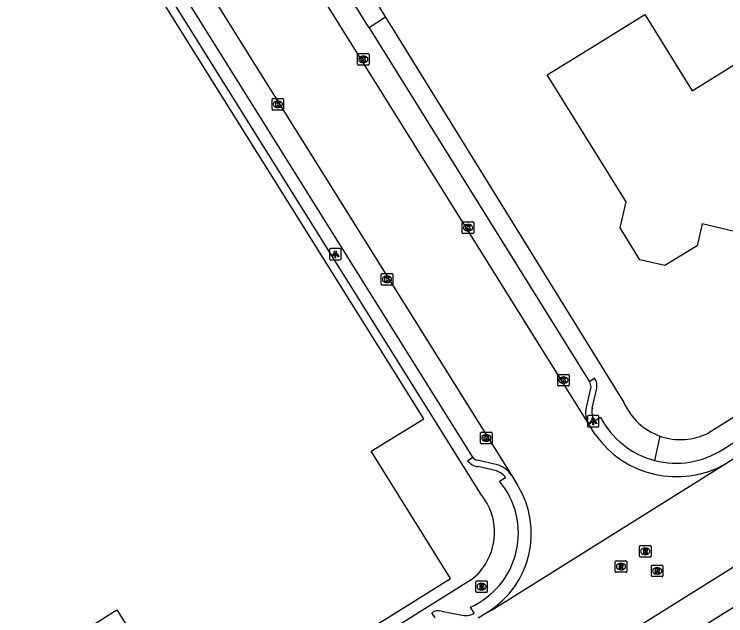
# Model space of a CAD drawing. Extents: x 158461 to 159795, y 387220 to 388672.
# Drawn here: x 158794.5 to 158856, y 387656.7 to 387708.7 of the extents above; entities that cross this region are included whole.
import ezdxf

# ---------------------------------------------------------------- set-up
doc = ezdxf.new("R2010")
doc.units = 0
for name, color, linetype in [('IMGEO_Brandkraan', 7, 'Continuous'), ('IMGEO_Kolk', 7, 'Continuous'), ('IMGEO_Lichtpunt', 7, 'Continuous'), ('IMGEO_Pand', 7, 'Continuous'), ('IMGEO_Rijbaan_lokaal_gesloten', 7, 'Continuous'), ('IMGEO_Rioolput', 7, 'Continuous'), ('IMGEO_Voetpad_open', 7, 'Continuous')]:
    doc.layers.add(name, color=color, linetype=linetype)

msp = doc.modelspace()

# ---------------------------------------------------------------- linework, layer by layer
at = {"layer": 'IMGEO_Brandkraan'}
for p, q in [((158834.405, 387658.76), (158834.405, 387659.612)), ((158834.48, 387659.686), (158835.332, 387659.686)), ((158835.406, 387659.612), (158835.406, 387658.76)), ((158834.893, 387659.466), (158834.918, 387659.466)), ((158835.332, 387658.686), (158834.48, 387658.686)), ((158834.916, 387658.906), (158834.891, 387658.906))]:
    msp.add_line(p, q, dxfattribs=at)
for points in [[(158834.405, 387658.76), (158834.405, 387659.612)], [(158834.48, 387659.686), (158835.332, 387659.686)], [(158835.406, 387659.612), (158835.406, 387658.76)], [(158834.753, 387659.386), (158834.753, 387658.986), (158834.966, 387658.986)], [(158834.984, 387659.386), (158834.753, 387659.386)], [(158834.932, 387659.305), (158834.878, 387659.305), (158834.878, 387659.229)], [(158834.878, 387659.229), (158834.931, 387659.229)], [(158834.94, 387659.153), (158834.878, 387659.153), (158834.878, 387659.072)], [(158834.878, 387659.072), (158834.94, 387659.072)], [(158835.332, 387658.686), (158834.48, 387658.686)]]:
    msp.add_lwpolyline(points, dxfattribs=at)
for centre, radius, start, end in [((158834.482, 387659.61), 0.0765, 91.55205, 178.44795), ((158834.482, 387659.61), 0.0765, 91.55205, 178.44795), ((158835.33, 387659.61), 0.0765, 1.55205, 88.44795), ((158835.33, 387659.61), 0.0765, 1.55205, 88.44795), ((158834.933, 387659.267), 0.0379, 267.82845, 90.93552), ((158834.941, 387659.112), 0.0404, 269.87594, 90.50774), ((158834.972, 387659.237), 0.251, 268.66757, 293.53466), ((158834.988, 387659.241), 0.145, 59.4692, 91.53667), ((158835.013, 387659.288), 0.0922, 285.51372, 58.15012), ((158835.018, 387659.096), 0.105, 301.31148, 78.98903), ((158834.482, 387658.762), 0.0765, 181.55205, 268.44795), ((158834.482, 387658.762), 0.0765, 181.55205, 268.44795), ((158835.33, 387658.762), 0.0765, 271.55205, 358.44795), ((158835.33, 387658.762), 0.0765, 271.55205, 358.44795)]:
    msp.add_arc(centre, radius, start, end, dxfattribs=at)
for centre, major_axis, ratio, start_param, end_param in [((158834.892, 387659.186), (-0.387, 0.002), 0.722429, 4.712389, 7.853982), ((158834.917, 387659.186), (-0.39, 0.002), 0.717154, 1.570796, 4.712389)]:
    msp.add_ellipse(centre, major_axis=major_axis, ratio=ratio, start_param=start_param, end_param=end_param, dxfattribs=at)
at = {"layer": 'IMGEO_Kolk'}
for p, q in [((158824.176, 387704.388), (158824.176, 387705.24)), ((158824.251, 387705.314), (158825.103, 387705.314)), ((158824.664, 387705.094), (158824.689, 387705.094)), ((158825.177, 387705.24), (158825.177, 387704.388)), ((158824.687, 387704.534), (158824.662, 387704.534)), ((158825.103, 387704.314), (158824.251, 387704.314)), ((158816.857, 387701.426), (158817.709, 387701.426)), ((158816.782, 387700.5), (158816.782, 387701.352)), ((158817.27, 387701.206), (158817.295, 387701.206)), ((158817.783, 387701.352), (158817.783, 387700.5)), ((158817.709, 387700.426), (158816.857, 387700.426)), ((158817.293, 387700.646), (158817.268, 387700.646)), ((158833.239, 387689.815), (158833.239, 387690.667)), ((158833.314, 387690.741), (158834.166, 387690.741)), ((158833.727, 387690.521), (158833.752, 387690.521)), ((158834.24, 387690.667), (158834.24, 387689.815)), ((158834.166, 387689.741), (158833.314, 387689.741)), ((158833.75, 387689.961), (158833.725, 387689.961)), ((158826.227, 387685.349), (158826.227, 387686.201)), ((158826.302, 387686.275), (158827.154, 387686.275)), ((158826.715, 387686.055), (158826.74, 387686.055)), ((158827.228, 387686.201), (158827.228, 387685.349)), ((158826.738, 387685.495), (158826.713, 387685.495)), ((158827.154, 387685.275), (158826.302, 387685.275)), ((158841.493, 387676.626), (158841.493, 387677.478)), ((158841.568, 387677.552), (158842.42, 387677.552)), ((158842.494, 387677.478), (158842.494, 387676.626)), ((158842.004, 387676.772), (158841.979, 387676.772)), ((158841.981, 387677.332), (158842.006, 387677.332)), ((158842.42, 387676.552), (158841.568, 387676.552)), ((158834.818, 387671.627), (158834.818, 387672.479)), ((158834.893, 387672.553), (158835.745, 387672.553)), ((158835.819, 387672.479), (158835.819, 387671.627)), ((158835.306, 387672.333), (158835.331, 387672.333)), ((158835.745, 387671.553), (158834.893, 387671.553)), ((158835.329, 387671.773), (158835.304, 387671.773))]:
    msp.add_line(p, q, dxfattribs=at)
for points in [[(158824.176, 387704.388), (158824.176, 387705.24)], [(158824.251, 387705.314), (158825.103, 387705.314)], [(158825.177, 387705.24), (158825.177, 387704.388)], [(158824.497, 387705.014), (158824.62, 387705.014), (158824.62, 387704.863), (158824.75, 387705.014), (158824.914, 387705.014), (158824.768, 387704.863), (158824.921, 387704.614), (158824.769, 387704.614), (158824.684, 387704.778), (158824.62, 387704.711), (158824.62, 387704.614), (158824.497, 387704.614), (158824.497, 387705.014)], [(158825.103, 387704.314), (158824.251, 387704.314)], [(158816.857, 387701.426), (158817.709, 387701.426)], [(158816.782, 387700.5), (158816.782, 387701.352)], [(158817.103, 387701.126), (158817.226, 387701.126), (158817.226, 387700.975), (158817.356, 387701.126), (158817.52, 387701.126), (158817.374, 387700.975), (158817.527, 387700.726), (158817.375, 387700.726), (158817.29, 387700.89), (158817.226, 387700.823), (158817.226, 387700.726), (158817.103, 387700.726), (158817.103, 387701.126)], [(158817.783, 387701.352), (158817.783, 387700.5)], [(158817.709, 387700.426), (158816.857, 387700.426)], [(158833.239, 387689.815), (158833.239, 387690.667)], [(158833.314, 387690.741), (158834.166, 387690.741)], [(158833.56, 387690.441), (158833.683, 387690.441), (158833.683, 387690.29), (158833.813, 387690.441), (158833.977, 387690.441), (158833.831, 387690.29), (158833.984, 387690.041), (158833.832, 387690.041), (158833.747, 387690.205), (158833.683, 387690.138), (158833.683, 387690.041), (158833.56, 387690.041), (158833.56, 387690.441)], [(158834.24, 387690.667), (158834.24, 387689.815)], [(158834.166, 387689.741), (158833.314, 387689.741)], [(158826.227, 387685.349), (158826.227, 387686.201)], [(158826.302, 387686.275), (158827.154, 387686.275)], [(158827.228, 387686.201), (158827.228, 387685.349)], [(158826.548, 387685.975), (158826.671, 387685.975), (158826.671, 387685.824), (158826.801, 387685.975), (158826.965, 387685.975), (158826.819, 387685.824), (158826.972, 387685.575), (158826.82, 387685.575), (158826.735, 387685.739), (158826.671, 387685.672), (158826.671, 387685.575), (158826.548, 387685.575), (158826.548, 387685.975)], [(158827.154, 387685.275), (158826.302, 387685.275)], [(158841.493, 387676.626), (158841.493, 387677.478)], [(158841.568, 387677.552), (158842.42, 387677.552)], [(158842.494, 387677.478), (158842.494, 387676.626)], [(158841.814, 387677.252), (158841.937, 387677.252), (158841.937, 387677.101), (158842.067, 387677.252), (158842.231, 387677.252), (158842.085, 387677.101), (158842.238, 387676.852), (158842.086, 387676.852), (158842.001, 387677.016), (158841.937, 387676.949), (158841.937, 387676.852), (158841.814, 387676.852), (158841.814, 387677.252)], [(158842.42, 387676.552), (158841.568, 387676.552)], [(158834.818, 387671.627), (158834.818, 387672.479)], [(158834.893, 387672.553), (158835.745, 387672.553)], [(158835.819, 387672.479), (158835.819, 387671.627)], [(158835.139, 387672.253), (158835.262, 387672.253), (158835.262, 387672.102), (158835.392, 387672.253), (158835.556, 387672.253), (158835.41, 387672.102), (158835.563, 387671.853), (158835.411, 387671.853), (158835.326, 387672.017), (158835.262, 387671.95), (158835.262, 387671.853), (158835.139, 387671.853), (158835.139, 387672.253)], [(158835.745, 387671.553), (158834.893, 387671.553)]]:
    msp.add_lwpolyline(points, dxfattribs=at)
for centre, start, end in [((158824.253, 387705.238), 91.55205, 178.44795), ((158824.253, 387705.238), 91.55205, 178.44795), ((158825.101, 387705.238), 1.55205, 88.44795), ((158825.101, 387705.238), 1.55205, 88.44795), ((158824.253, 387704.39), 181.55205, 268.44795), ((158824.253, 387704.39), 181.55205, 268.44795), ((158825.101, 387704.39), 271.55205, 358.44795), ((158825.101, 387704.39), 271.55205, 358.44795), ((158816.859, 387701.35), 91.55205, 178.44795), ((158816.859, 387701.35), 91.55205, 178.44795), ((158817.707, 387701.35), 1.55205, 88.44795), ((158817.707, 387701.35), 1.55205, 88.44795), ((158816.859, 387700.502), 181.55205, 268.44795), ((158816.859, 387700.502), 181.55205, 268.44795), ((158817.707, 387700.502), 271.55205, 358.44795), ((158817.707, 387700.502), 271.55205, 358.44795), ((158833.316, 387690.665), 91.55205, 178.44795), ((158833.316, 387690.665), 91.55205, 178.44795), ((158834.164, 387690.665), 1.55205, 88.44795), ((158834.164, 387690.665), 1.55205, 88.44795), ((158833.316, 387689.817), 181.55205, 268.44795), ((158833.316, 387689.817), 181.55205, 268.44795), ((158834.164, 387689.817), 271.55205, 358.44795), ((158834.164, 387689.817), 271.55205, 358.44795), ((158826.304, 387686.199), 91.55205, 178.44795), ((158826.304, 387686.199), 91.55205, 178.44795), ((158827.152, 387686.199), 1.55205, 88.44795), ((158827.152, 387686.199), 1.55205, 88.44795), ((158826.304, 387685.351), 181.55205, 268.44795), ((158826.304, 387685.351), 181.55205, 268.44795), ((158827.152, 387685.351), 271.55205, 358.44795), ((158827.152, 387685.351), 271.55205, 358.44795), ((158841.57, 387677.476), 91.55205, 178.44795), ((158841.57, 387677.476), 91.55205, 178.44795), ((158842.418, 387677.476), 1.55205, 88.44795), ((158842.418, 387677.476), 1.55205, 88.44795), ((158841.57, 387676.628), 181.55205, 268.44795), ((158841.57, 387676.628), 181.55205, 268.44795), ((158842.418, 387676.628), 271.55205, 358.44795), ((158842.418, 387676.628), 271.55205, 358.44795), ((158834.895, 387672.477), 91.55205, 178.44795), ((158834.895, 387672.477), 91.55205, 178.44795), ((158835.743, 387672.477), 1.55205, 88.44795), ((158835.743, 387672.477), 1.55205, 88.44795), ((158834.895, 387671.629), 181.55205, 268.44795), ((158834.895, 387671.629), 181.55205, 268.44795), ((158835.743, 387671.629), 271.55205, 358.44795), ((158835.743, 387671.629), 271.55205, 358.44795)]:
    msp.add_arc(centre, 0.0765, start, end, dxfattribs=at)
for centre, major_axis, ratio, start_param, end_param in [((158824.663, 387704.814), (-0.387, 0.002), 0.722429, 4.712389, 7.853982), ((158824.688, 387704.814), (-0.39, 0.002), 0.717154, 1.570796, 4.712389), ((158817.269, 387700.926), (-0.387, 0.002), 0.722429, 4.712389, 7.853982), ((158817.294, 387700.926), (-0.39, 0.002), 0.717154, 1.570796, 4.712389), ((158833.726, 387690.241), (-0.387, 0.002), 0.722429, 4.712389, 7.853982), ((158833.751, 387690.241), (-0.39, 0.002), 0.717154, 1.570796, 4.712389), ((158826.714, 387685.775), (-0.387, 0.002), 0.722429, 4.712389, 7.853982), ((158826.739, 387685.775), (-0.39, 0.002), 0.717154, 1.570796, 4.712389), ((158841.98, 387677.052), (-0.387, 0.002), 0.722429, 4.712389, 7.853982), ((158842.005, 387677.052), (-0.39, 0.002), 0.717154, 1.570796, 4.712389), ((158835.305, 387672.053), (-0.387, 0.002), 0.722429, 4.712389, 7.853982), ((158835.33, 387672.053), (-0.39, 0.002), 0.717154, 1.570796, 4.712389)]:
    msp.add_ellipse(centre, major_axis=major_axis, ratio=ratio, start_param=start_param, end_param=end_param, dxfattribs=at)
at = {"layer": 'IMGEO_Lichtpunt'}
for p, q in [((158821.752, 387688.354), (158821.752, 387687.547)), ((158821.752, 387688.354), (158821.752, 387687.547)), ((158822.654, 387688.449), (158821.846, 387688.449)), ((158822.654, 387688.449), (158821.846, 387688.449)), ((158822.748, 387687.547), (158822.748, 387688.354)), ((158822.748, 387687.547), (158822.748, 387688.354)), ((158821.846, 387687.453), (158822.654, 387687.453)), ((158821.846, 387687.453), (158822.654, 387687.453)), ((158844.061, 387673.901), (158844.061, 387673.094)), ((158844.061, 387673.901), (158844.061, 387673.094)), ((158844.963, 387673.996), (158844.155, 387673.996)), ((158844.963, 387673.996), (158844.155, 387673.996)), ((158845.057, 387673.094), (158845.057, 387673.901)), ((158845.057, 387673.094), (158845.057, 387673.901)), ((158844.155, 387673), (158844.963, 387673)), ((158844.155, 387673), (158844.963, 387673))]:
    msp.add_line(p, q, dxfattribs=at)
for points in [[(158822.126, 387688.018), (158822.165, 387687.99), (158821.977, 387687.728), (158821.939, 387687.755), (158822.126, 387688.018)], [(158822.228, 387687.97), (158822.275, 387687.97), (158822.275, 387687.648), (158822.228, 387687.648), (158822.228, 387687.97)], [(158822.338, 387687.99), (158822.376, 387688.017), (158822.563, 387687.755), (158822.524, 387687.727), (158822.338, 387687.99)], [(158844.435, 387673.565), (158844.474, 387673.537), (158844.286, 387673.275), (158844.248, 387673.302), (158844.435, 387673.565)], [(158844.537, 387673.517), (158844.584, 387673.517), (158844.584, 387673.195), (158844.537, 387673.195), (158844.537, 387673.517)], [(158844.647, 387673.537), (158844.685, 387673.564), (158844.872, 387673.302), (158844.833, 387673.274), (158844.647, 387673.537)]]:
    msp.add_lwpolyline(points, dxfattribs=at)
for centre in [(158822.251, 387688.152), (158844.56, 387673.699)]:
    msp.add_circle(centre, 0.0994, dxfattribs=at)
for centre, start, end in [((158821.846, 387688.354), 90, 180), ((158821.846, 387688.354), 90, 180), ((158822.654, 387688.354), 0, 90), ((158822.654, 387688.354), 0, 90), ((158821.846, 387687.547), 180, 270), ((158821.846, 387687.547), 180, 270), ((158822.654, 387687.547), 270, 0), ((158822.654, 387687.547), 270, 360), ((158844.155, 387673.901), 90, 180), ((158844.155, 387673.901), 90, 180), ((158844.963, 387673.901), 0, 90), ((158844.963, 387673.901), 0, 90), ((158844.155, 387673.094), 180, 270), ((158844.155, 387673.094), 180, 270), ((158844.963, 387673.094), 270, 0), ((158844.963, 387673.094), 270, 360)]:
    msp.add_arc(centre, 0.0946, start, end, dxfattribs=at)
at = {"layer": 'IMGEO_Pand'}
for points in [[(158749.261, 387719.529), (158792.508, 387650.366), (158803.356, 387657.183), (158808.044, 387649.737), (158807.16, 387649.189), (158808.342, 387647.281), (158809.189, 387647.807), (158810.231, 387646.159), (158832.215, 387659.892), (158825.367, 387670.895), (158829.899, 387673.716), (158786.63, 387742.874), (158785.295, 387742.04)], [(158849.023, 387708.702), (158853.127, 387702.092), (158863.1, 387708.285), (158865.728, 387704.053), (158868.366, 387699.806), (158857.123, 387692.824), (158857.429, 387692.332), (158859.384, 387691.875), (158859.324, 387691.619), (158857.915, 387691.948), (158857.407, 387689.772), (158853.991, 387690.571), (158853.55, 387688.689), (158850.777, 387686.966), (158848.606, 387687.474), (158846.889, 387690.239), (158847.413, 387692.48), (158840.591, 387703.466), (158844.839, 387706.104), (158849.023, 387708.702)]]:
    msp.add_lwpolyline(points, dxfattribs=at)
at = {"layer": 'IMGEO_Rijbaan_lokaal_gesloten'}
for points in [[(158773.775, 387770.78), (158837.507, 387668.819)], [(158844.198, 387673.232), (158788.904, 387761.837)], [(158790.258, 387619.355), (158883.627, 387677.735)], [(158844.747, 387672.356), (158844.198, 387673.232)], [(158855.957, 387669.782), (158858.962, 387671.706)], [(158835.446, 387656.987), (158835.817, 387657.182), (158855.957, 387669.782)], [(158837.507, 387668.819), (158838.02, 387667.972)], [(158835.446, 387656.987), (158834.62, 387656.451)]]:
    msp.add_lwpolyline(points, dxfattribs=at)
for centre, radius, start, end in [((158851.776, 387677.269), 8.575, 214.95147, 299.18475), ((158831.223, 387663.771), 7.991, 301.90429, 31.72052)]:
    msp.add_arc(centre, radius, start, end, dxfattribs=at)
at = {"layer": 'IMGEO_Rioolput'}
for p, q in [((158848.568, 387661.813), (158848.568, 387662.665)), ((158848.643, 387662.739), (158849.495, 387662.739)), ((158849.569, 387662.665), (158849.569, 387661.813)), ((158849.056, 387662.519), (158849.081, 387662.519)), ((158846.545, 387661.423), (158847.397, 387661.423)), ((158849.495, 387661.739), (158848.643, 387661.739)), ((158849.079, 387661.959), (158849.054, 387661.959)), ((158846.47, 387660.497), (158846.47, 387661.349)), ((158846.958, 387661.203), (158846.983, 387661.203)), ((158847.471, 387661.349), (158847.471, 387660.497)), ((158849.603, 387660.121), (158849.603, 387660.973)), ((158849.678, 387661.047), (158850.53, 387661.047)), ((158850.091, 387660.827), (158850.116, 387660.827)), ((158850.604, 387660.973), (158850.604, 387660.121)), ((158847.397, 387660.423), (158846.545, 387660.423)), ((158846.981, 387660.643), (158846.956, 387660.643)), ((158850.114, 387660.267), (158850.089, 387660.267)), ((158850.53, 387660.047), (158849.678, 387660.047))]:
    msp.add_line(p, q, dxfattribs=at)
for points in [[(158848.568, 387661.813), (158848.568, 387662.665)], [(158848.643, 387662.739), (158849.495, 387662.739)], [(158849.569, 387662.665), (158849.569, 387661.813)], [(158849.157, 387662.437), (158848.905, 387662.439), (158848.905, 387662.039)], [(158848.905, 387662.039), (158849.029, 387662.039), (158849.029, 387662.201), (158849.04, 387662.201)], [(158849.083, 387662.358), (158849.029, 387662.358), (158849.029, 387662.277)], [(158849.029, 387662.277), (158849.081, 387662.277)], [(158849.087, 387662.172), (158849.158, 387662.039), (158849.298, 387662.039), (158849.233, 387662.165)], [(158846.545, 387661.423), (158847.397, 387661.423)], [(158849.495, 387661.739), (158848.643, 387661.739)], [(158846.47, 387660.497), (158846.47, 387661.349)], [(158847.059, 387661.121), (158846.807, 387661.123), (158846.807, 387660.723)], [(158846.807, 387660.723), (158846.931, 387660.723), (158846.931, 387660.885), (158846.942, 387660.885)], [(158846.985, 387661.042), (158846.931, 387661.042), (158846.931, 387660.961)], [(158846.931, 387660.961), (158846.983, 387660.961)], [(158846.989, 387660.856), (158847.06, 387660.723), (158847.2, 387660.723), (158847.135, 387660.849)], [(158847.471, 387661.349), (158847.471, 387660.497)], [(158849.603, 387660.121), (158849.603, 387660.973)], [(158849.678, 387661.047), (158850.53, 387661.047)], [(158850.604, 387660.973), (158850.604, 387660.121)], [(158847.397, 387660.423), (158846.545, 387660.423)], [(158850.192, 387660.745), (158849.94, 387660.747), (158849.94, 387660.347)], [(158849.94, 387660.347), (158850.064, 387660.347), (158850.064, 387660.509), (158850.075, 387660.509)], [(158850.118, 387660.666), (158850.064, 387660.666), (158850.064, 387660.585)], [(158850.064, 387660.585), (158850.116, 387660.585)], [(158850.122, 387660.48), (158850.193, 387660.347), (158850.333, 387660.347), (158850.268, 387660.473)], [(158850.53, 387660.047), (158849.678, 387660.047)]]:
    msp.add_lwpolyline(points, dxfattribs=at)
for centre, radius, start, end in [((158848.645, 387662.663), 0.0765, 91.55205, 178.44795), ((158848.645, 387662.663), 0.0765, 91.55205, 178.44795), ((158849.493, 387662.663), 0.0765, 1.55205, 88.44795), ((158849.493, 387662.663), 0.0765, 1.55205, 88.44795), ((158849.039, 387662.148), 0.0533, 26.02933, 88.69889), ((158849.065, 387662.466), 0.19, 274.7715, 282.96867), ((158849.089, 387662.262), 0.0964, 77.00612, 93.18647), ((158849.103, 387662.319), 0.0378, 276.66336, 79.67722), ((158849.156, 387662.327), 0.109, 350.36119, 89.41601), ((158849.154, 387662.327), 0.112, 277.58423, 350.98172), ((158849.138, 387662.112), 0.108, 29.51342, 73.79051), ((158846.547, 387661.347), 0.0765, 91.55205, 178.44795), ((158846.547, 387661.347), 0.0765, 91.55205, 178.44795), ((158847.395, 387661.347), 0.0765, 1.55205, 88.44795), ((158847.395, 387661.347), 0.0765, 1.55205, 88.44795), ((158848.645, 387661.815), 0.0765, 181.55205, 268.44795), ((158848.645, 387661.815), 0.0765, 181.55205, 268.44795), ((158849.493, 387661.815), 0.0765, 271.55205, 358.44795), ((158849.493, 387661.815), 0.0765, 271.55205, 358.44795), ((158846.941, 387660.832), 0.0533, 26.02933, 88.69889), ((158846.967, 387661.15), 0.19, 274.7715, 282.96867), ((158846.991, 387660.946), 0.0964, 77.00612, 93.18647), ((158847.005, 387661.003), 0.0378, 276.66336, 79.67722), ((158847.058, 387661.011), 0.109, 350.36119, 89.41601), ((158847.056, 387661.011), 0.112, 277.58423, 350.98172), ((158847.04, 387660.796), 0.108, 29.51342, 73.79051), ((158849.68, 387660.971), 0.0765, 91.55205, 178.44795), ((158849.68, 387660.971), 0.0765, 91.55205, 178.44795), ((158850.528, 387660.971), 0.0765, 1.55205, 88.44795), ((158850.528, 387660.971), 0.0765, 1.55205, 88.44795), ((158846.547, 387660.499), 0.0765, 181.55205, 268.44795), ((158846.547, 387660.499), 0.0765, 181.55205, 268.44795), ((158847.395, 387660.499), 0.0765, 271.55205, 358.44795), ((158847.395, 387660.499), 0.0765, 271.55205, 358.44795), ((158850.074, 387660.456), 0.0533, 26.02933, 88.69889), ((158850.1, 387660.774), 0.19, 274.7715, 282.96867), ((158850.124, 387660.57), 0.0964, 77.00612, 93.18647), ((158850.138, 387660.627), 0.0378, 276.66336, 79.67722), ((158850.191, 387660.635), 0.109, 350.36119, 89.41601), ((158850.189, 387660.635), 0.112, 277.58423, 350.98172), ((158850.173, 387660.42), 0.108, 29.51342, 73.79051), ((158849.68, 387660.123), 0.0765, 181.55205, 268.44795), ((158849.68, 387660.123), 0.0765, 181.55205, 268.44795), ((158850.528, 387660.123), 0.0765, 271.55205, 358.44795), ((158850.528, 387660.123), 0.0765, 271.55205, 358.44795)]:
    msp.add_arc(centre, radius, start, end, dxfattribs=at)
for centre, major_axis, ratio, start_param, end_param in [((158849.055, 387662.239), (-0.387, 0.002), 0.722429, 4.712389, 7.853982), ((158849.08, 387662.239), (-0.39, 0.002), 0.717154, 1.570796, 4.712389), ((158846.957, 387660.923), (-0.387, 0.002), 0.722429, 4.712389, 7.853982), ((158846.982, 387660.923), (-0.39, 0.002), 0.717154, 1.570796, 4.712389), ((158850.09, 387660.547), (-0.387, 0.002), 0.722429, 4.712389, 7.853982), ((158850.115, 387660.547), (-0.39, 0.002), 0.717154, 1.570796, 4.712389)]:
    msp.add_ellipse(centre, major_axis=major_axis, ratio=ratio, start_param=start_param, end_param=end_param, dxfattribs=at)
at = {"layer": 'IMGEO_Voetpad_open'}
for points in [[(158768.528, 387773.29), (158834.796, 387667.257)], [(158798.526, 387753.232), (158826.597, 387708.465)], [(158825.174, 387707.541), (158797.136, 387752.353)], [(158834.165, 387670.379), (158796.746, 387730.261)], [(158826.597, 387708.465), (158825.174, 387707.541)], [(158826.597, 387708.465), (158847.224, 387675.111)], [(158825.174, 387707.541), (158844.256, 387676.913)], [(158879.115, 387687.804), (158854.575, 387672.508)], [(158844.256, 387676.913), (158844.348, 387676.432), (158843.953, 387674.704)], [(158844.693, 387677.226), (158844.256, 387676.913)], [(158844.491, 387674.626), (158844.871, 387676.368)], [(158883.615, 387674.152), (158859.384, 387659.046), (158794.528, 387618.614), (158789.575, 387615.526), (158787.01, 387619.309)], [(158845.21, 387673.817), (158844.677, 387673.49)], [(158850.336, 387672.217), (158849.882, 387670.108)], [(158855.772, 387671.048), (158857.935, 387672.429), (158858.277, 387671.873)], [(158833.699, 387670.071), (158834.165, 387670.379)], [(158836.278, 387669.716), (158834.522, 387670.133)], [(158836.203, 387669.191), (158834.592, 387669.57)], [(158836.471, 387668.297), (158836.99, 387668.622)], [(158834.012, 387659.773), (158800.056, 387638.516)], [(158831.447, 387657.075), (158833.072, 387656.742)], [(158834.277, 387656.883), (158833.948, 387657.405)], [(158830.883, 387656.48), (158830.598, 387656.914)]]:
    msp.add_lwpolyline(points, dxfattribs=at)
for centre, radius, start, end in [((158843.78, 387676.589), 1.113, 348.549, 34.89157), ((158852.117, 387677.253), 5.341, 203.63768, 250.51983), ((158845.904, 387674.272), 1.998, 167.52745, 211.37195), ((158845.868, 387674.268), 1.422, 165.42917, 213.16816), ((158851.759, 387677.269), 7.403, 207.79535, 255.31404), ((158852.12, 387677.253), 5.343, 250.49624, 297.35795), ((158851.758, 387677.274), 7.407, 255.32623, 302.8088), ((158834.783, 387670.957), 1.4, 219.26349, 262.14903), ((158834.577, 387670.595), 0.466, 207.68458, 263.17586), ((158835.75, 387667.701), 2.083, 32.45102, 75.30043), ((158835.79, 387667.791), 1.46, 34.70645, 73.55978), ((158831.081, 387663.807), 7.015, 294.12187, 39.79441), ((158830.818, 387663.891), 5.211, 307.79712, 40.24225), ((158831.207, 387656.02), 1.082, 77.1984, 124.27714), ((158833.519, 387658.138), 1.466, 252.22647, 301.12147)]:
    msp.add_arc(centre, radius, start, end, dxfattribs=at)

doc.saveas('drawing.dxf')
